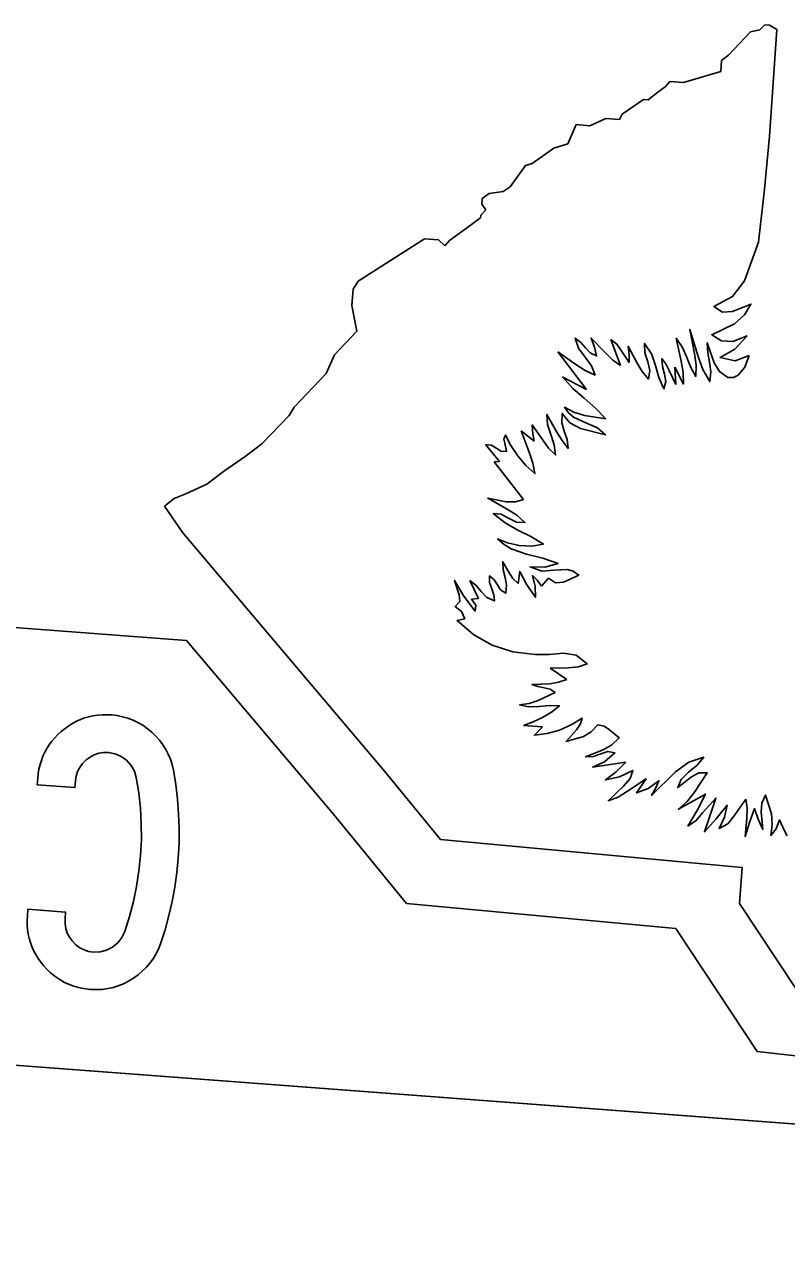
# Model space of a CAD drawing. Extents: x 2001876 to 2025694, y 804561 to 868938.
# Drawn here: x 2022996.78 to 2023010.31, y 808504.77 to 808526.75 of the extents above; entities that cross this region are included whole.
import ezdxf

# ---------------------------------------------------------------- set-up
doc = ezdxf.new("R2010")
doc.units = 0
doc.layers.add('TR SN EXTRUDED PANEL SIGNS- MOUNTED OVERHEAD', color=7, linetype='Continuous')

msp = doc.modelspace()

# ---------------------------------------------------------------- linework, layer by layer
at = {"layer": 'TR SN EXTRUDED PANEL SIGNS- MOUNTED OVERHEAD'}
for p, q in [((2023009.68, 808526.624), (2023009.287, 808526.211)), ((2023009.845, 808526.661), (2023009.68, 808526.624)), ((2023009.933, 808526.753), (2023009.845, 808526.661)), ((2023010.015, 808526.746), (2023009.933, 808526.753)), ((2023010.145, 808526.668), (2023010.015, 808526.746)), ((2023009.287, 808526.211), (2023009.162, 808526.115)), ((2023009.162, 808526.115), (2023009.148, 808525.923)), ((2023008.245, 808525.743), (2023008.162, 808525.652)), ((2023008.486, 808525.725), (2023008.245, 808525.743)), ((2023009.148, 808525.923), (2023008.486, 808525.725)), ((2023008.032, 808525.556), (2023007.857, 808525.421)), ((2023008.162, 808525.652), (2023008.032, 808525.556)), ((2023007.776, 808525.427), (2023007.399, 808525.162)), ((2023007.857, 808525.421), (2023007.776, 808525.427)), ((2023007.109, 808525.089), (2023006.82, 808524.96)), ((2023007.349, 808525.071), (2023007.109, 808525.089)), ((2023007.399, 808525.162), (2023007.349, 808525.071)), ((2023006.577, 808524.978), (2023006.429, 808524.638)), ((2023006.82, 808524.96), (2023006.577, 808524.978)), ((2023006.429, 808524.638), (2023006.183, 808524.558)), ((2023006.183, 808524.558), (2023005.799, 808524.289)), ((2023005.678, 808524.254), (2023005.406, 808523.875)), ((2023005.799, 808524.289), (2023005.678, 808524.254)), ((2023005.035, 808523.754), (2023004.908, 808523.669)), ((2023005.279, 808523.79), (2023005.035, 808523.754)), ((2023005.406, 808523.875), (2023005.279, 808523.79)), ((2023004.908, 808523.669), (2023004.9, 808523.566)), ((2023004.9, 808523.566), (2023004.975, 808523.462)), ((2023004.882, 808523.323), (2023004.628, 808523.142)), ((2023004.886, 808523.372), (2023004.882, 808523.323)), ((2023004.975, 808523.462), (2023004.886, 808523.372)), ((2023004.628, 808523.142), (2023004.327, 808522.918)), ((2023003.885, 808522.952), (2023002.706, 808522.196)), ((2023004.13, 808522.933), (2023003.885, 808522.952)), ((2023004.244, 808522.826), (2023004.13, 808522.933)), ((2023004.327, 808522.918), (2023004.244, 808522.826)), ((2023002.616, 808522.057), (2023002.594, 808521.763)), ((2023002.706, 808522.196), (2023002.616, 808522.057)), ((2023002.594, 808521.763), (2023002.679, 808521.309)), ((2023002.679, 808521.309), (2023002.285, 808520.892)), ((2023007.366, 808520.701), (2023007.194, 808521.16)), ((2023002.285, 808520.892), (2023002.139, 808520.559)), ((2023006.76, 808520.271), (2023006.256, 808520.945)), ((2023009.576, 808520.671), (2023009.655, 808520.88)), ((2023002.139, 808520.559), (2023001.57, 808519.959)), ((2023008.352, 808520.365), (2023008.335, 808520.668)), ((2023001.478, 808519.813), (2023000.995, 808519.308)), ((2023001.57, 808519.959), (2023001.478, 808519.813)), ((2023005.6, 808519.539), (2023005.832, 808519.353)), ((2023000.995, 808519.308), (2023000.697, 808519.081)), ((2023005.216, 808518.995), (2023004.969, 808519.299)), ((2023000.697, 808519.081), (2023000.314, 808518.815)), ((2023005.12, 808518.986), (2023005.216, 808518.995)), ((2023005.643, 808518.318), (2023005.12, 808518.986)), ((2023000.314, 808518.815), (2023000.017, 808518.59)), ((2023000.017, 808518.59), (2022999.641, 808518.421)), ((2022999.433, 808518.337), (2022999.261, 808518.2)), ((2022999.641, 808518.421), (2022999.433, 808518.337)), ((2022999.261, 808518.2), (2022999.589, 808517.728)), ((2022999.589, 808517.728), (2023003.172, 808513.496)), ((2023004.842, 808516.563), (2023004.691, 808516.878)), ((2023005.965, 808516.782), (2023006.087, 808516.923)), ((2023006.412, 808515.124), (2023006.117, 808515.322)), ((2023005.983, 808514.281), (2023005.642, 808514.307)), ((2023007.463, 808513.652), (2023006.867, 808513.562)), ((2023003.172, 808513.496), (2023004.17, 808512.281)), ((2023004.17, 808512.281), (2023009.529, 808511.78)), ((2023009.529, 808511.78), (2023009.481, 808511.14)), ((2023009.481, 808511.14), (2023010.48, 808509.63)), ((2022974.316, 808509.953), (2023042.996, 808504.774))]:
    msp.add_line(p, q, dxfattribs=at)
for points in [[(2023009.655, 808520.88), (2023009.402, 808520.784), (2023009.136, 808520.839), (2023009.398, 808520.988), (2023009.617, 808521.224), (2023009.364, 808521.124), (2023009.161, 808521.136), (2023008.99, 808521.247), (2023009.394, 808521.441), (2023009.569, 808521.599), (2023009.684, 808521.792), (2023009.358, 808521.659), (2023009.182, 808521.647), (2023009.028, 808521.746), (2023009.356, 808521.923), (2023009.572, 808522.204), (2023009.822, 808522.888), (2023009.927, 808523.832), (2023010.012, 808524.776), (2023010.145, 808526.668)], [(2023008.335, 808520.668), (2023008.488, 808520.371), (2023008.479, 808520.573), (2023008.443, 808520.776), (2023008.358, 808521.184), (2023008.468, 808521.02), (2023008.545, 808520.844), (2023008.615, 808520.667), (2023008.704, 808520.505), (2023008.711, 808520.703), (2023008.681, 808520.912), (2023008.6, 808521.34), (2023008.745, 808520.859), (2023008.832, 808520.629), (2023008.953, 808520.415), (2023008.971, 808520.588), (2023008.949, 808520.758), (2023008.917, 808520.927), (2023008.908, 808521.103), (2023009.029, 808520.749), (2023009.125, 808520.592), (2023009.276, 808520.486), (2023009.374, 808520.485), (2023009.458, 808520.528), (2023009.576, 808520.671)], [(2023006.256, 808520.945), (2023006.575, 808520.716), (2023006.738, 808520.609), (2023006.916, 808520.529), (2023006.851, 808520.691), (2023006.737, 808520.847), (2023006.622, 808521.008), (2023006.559, 808521.184), (2023006.66, 808521.107), (2023006.743, 808521.012), (2023006.83, 808520.926), (2023006.942, 808520.87), (2023006.903, 808521.024), (2023006.845, 808521.187), (2023007.105, 808520.918), (2023007.233, 808520.794), (2023007.366, 808520.701)], [(2023007.194, 808521.16), (2023007.299, 808521.078), (2023007.377, 808520.967), (2023007.521, 808520.753), (2023007.522, 808520.891), (2023007.503, 808521.042), (2023007.663, 808520.739), (2023007.755, 808520.596), (2023007.865, 808520.457), (2023007.891, 808520.612), (2023007.852, 808520.766), (2023007.802, 808520.926), (2023007.794, 808521.091), (2023007.917, 808520.907), (2023007.989, 808520.702), (2023008.049, 808520.489), (2023008.138, 808520.286), (2023008.173, 808520.413), (2023008.151, 808520.545), (2023008.114, 808520.681), (2023008.099, 808520.822), (2023008.173, 808520.732), (2023008.233, 808520.611), (2023008.352, 808520.365)], [(2023005.832, 808519.353), (2023005.809, 808519.483), (2023005.798, 808519.643), (2023005.99, 808519.368), (2023006.088, 808519.23), (2023006.212, 808519.11), (2023006.188, 808519.291), (2023006.127, 808519.474), (2023006.071, 808519.654), (2023006.059, 808519.83), (2023006.238, 808519.518), (2023006.33, 808519.366), (2023006.436, 808519.228), (2023006.417, 808519.387), (2023006.365, 808519.534), (2023006.322, 808519.684), (2023006.332, 808519.849), (2023006.465, 808519.683), (2023006.658, 808519.583), (2023007.098, 808519.466), (2023006.96, 808519.59), (2023006.751, 808519.681), (2023006.533, 808519.784), (2023006.442, 808519.86), (2023006.372, 808519.957), (2023006.538, 808519.868), (2023006.726, 808519.813), (2023007.104, 808519.751), (2023006.92, 808519.941), (2023006.719, 808520.117), (2023006.519, 808520.294), (2023006.34, 808520.493), (2023006.76, 808520.271)], [(2023004.969, 808519.299), (2023005.077, 808519.283), (2023005.17, 808519.225), (2023005.253, 808519.173), (2023005.342, 808519.176), (2023005.309, 808519.321), (2023005.295, 808519.392), (2023005.323, 808519.463), (2023005.42, 808519.278), (2023005.541, 808519.095), (2023005.684, 808518.926), (2023005.845, 808518.78), (2023005.809, 808518.967), (2023005.746, 808519.158), (2023005.6, 808519.539)], [(2023006.087, 808516.923), (2023006.209, 808516.838), (2023006.352, 808516.853), (2023006.625, 808516.978), (2023006.525, 808517.046), (2023006.419, 808517.073), (2023006.196, 808517.063), (2023005.971, 808517.045), (2023005.759, 808517.123), (2023006.021, 808517.119), (2023006.257, 808517.181), (2023005.984, 808517.277), (2023005.697, 808517.348), (2023005.422, 808517.445), (2023005.297, 808517.52), (2023005.184, 808517.62), (2023005.356, 808517.547), (2023005.567, 808517.501), (2023005.79, 808517.49), (2023005.998, 808517.527), (2023005.776, 808517.661), (2023005.545, 808517.776), (2023005.316, 808517.902), (2023005.107, 808518.071), (2023005.245, 808518.056), (2023005.378, 808517.985), (2023005.516, 808517.918), (2023005.668, 808517.909), (2023005.522, 808518.043), (2023005.355, 808518.149), (2023005.008, 808518.342), (2023005.336, 808518.276), (2023005.499, 808518.279), (2023005.643, 808518.318)], [(2023043.626, 808512.514), (2023043.626, 808512.514), (2023020.694, 808514.228), (2023020.743, 808513.999), (2023021.82, 808513.663), (2023022.044, 808513.057), (2023022.503, 808512.831), (2023023.037, 808512.311), (2023023.238, 808510.994), (2023021.257, 808508.898), (2023018.003, 808508), (2023017.648, 808507.63), (2023009.795, 808508.511), (2023008.35, 808510.697), (2023003.565, 808511.143), (2023002.259, 808512.736), (2022999.654, 808515.814), (2022974.945, 808517.678)], [(2023004.691, 808516.878), (2023004.798, 808516.795), (2023004.893, 808516.685), (2023004.994, 808516.58), (2023005.125, 808516.518), (2023005.119, 808516.628), (2023005.079, 808516.734), (2023005.041, 808516.845), (2023005.039, 808516.963), (2023005.124, 808516.893), (2023005.179, 808516.803), (2023005.236, 808516.714), (2023005.327, 808516.654), (2023005.342, 808516.797), (2023005.318, 808516.934), (2023005.284, 808517.071), (2023005.274, 808517.215), (2023005.386, 808517.014), (2023005.455, 808516.914), (2023005.547, 808516.829), (2023005.578, 808517.041), (2023005.704, 808516.806), (2023005.855, 808516.582), (2023005.85, 808516.771), (2023005.803, 808516.969), (2023005.887, 808516.886), (2023005.965, 808516.782)], [(2023006.117, 808515.322), (2023006.442, 808515.328), (2023006.618, 808515.348), (2023006.776, 808515.4), (2023006.581, 808515.557), (2023006.353, 808515.587), (2023006.104, 808515.565), (2023005.85, 808515.565), (2023005.452, 808515.614), (2023005.089, 808515.733), (2023004.76, 808515.918), (2023004.463, 808516.171), (2023004.6, 808516.2), (2023004.542, 808516.332), (2023004.426, 808516.42), (2023004.509, 808516.507), (2023004.499, 808516.624), (2023004.42, 808516.882), (2023004.581, 808516.602), (2023004.785, 808516.337), (2023004.795, 808516.44), (2023004.722, 808516.548), (2023004.842, 808516.563)], [(2023005.642, 808514.307), (2023005.813, 808514.367), (2023005.981, 808514.445), (2023006.138, 808514.541), (2023006.281, 808514.657), (2023006.104, 808514.661), (2023005.915, 808514.644), (2023005.732, 808514.637), (2023005.574, 808514.671), (2023005.743, 808514.696), (2023005.902, 808514.748), (2023006.204, 808514.893), (2023006.118, 808514.949), (2023006.009, 808514.976), (2023005.896, 808514.998), (2023005.794, 808515.035), (2023006.112, 808515.046), (2023006.267, 808515.073), (2023006.412, 808515.124)], [(2022997.003, 808513.251), (2022997.012, 808513.37), (2022997.019, 808513.452), (2022997.033, 808513.532), (2022997.052, 808513.61), (2022997.075, 808513.684), (2022997.103, 808513.758), (2022997.135, 808513.829), (2022997.172, 808513.896), (2022997.213, 808513.963), (2022997.261, 808514.026), (2022997.313, 808514.085), (2022997.368, 808514.145), (2022997.43, 808514.201), (2022997.496, 808514.253), (2022997.561, 808514.3), (2022997.629, 808514.343), (2022997.699, 808514.38), (2022997.77, 808514.412), (2022997.843, 808514.439), (2022997.918, 808514.461), (2022997.995, 808514.477), (2022998.074, 808514.489), (2022998.154, 808514.495), (2022998.235, 808514.497), (2022998.319, 808514.492), (2022998.42, 808514.482), (2022998.518, 808514.461), (2022998.613, 808514.435), (2022998.704, 808514.401), (2022998.791, 808514.358), (2022998.877, 808514.309), (2022998.958, 808514.252), (2022999.036, 808514.187), (2022999.11, 808514.115), (2022999.174, 808514.042), (2022999.233, 808513.963), (2022999.286, 808513.88), (2022999.33, 808513.794), (2022999.368, 808513.704), (2022999.397, 808513.609), (2022999.421, 808513.511), (2022999.464, 808513.255), (2022999.495, 808512.997), (2022999.515, 808512.736), (2022999.524, 808512.475), (2022999.522, 808512.214), (2022999.508, 808511.949), (2022999.483, 808511.691), (2022999.447, 808511.435), (2022999.4, 808511.181), (2022999.343, 808510.928), (2022999.273, 808510.676), (2022999.194, 808510.427), (2022999.155, 808510.334), (2022999.112, 808510.245), (2022999.061, 808510.16), (2022999.004, 808510.082), (2022998.94, 808510.008), (2022998.869, 808509.938), (2022998.795, 808509.874), (2022998.711, 808509.815), (2022998.624, 808509.761), (2022998.535, 808509.716), (2022998.443, 808509.68), (2022998.349, 808509.65), (2022998.254, 808509.631), (2022998.154, 808509.617), (2022998.054, 808509.614), (2022997.951, 808509.617), (2022997.868, 808509.626), (2022997.788, 808509.64), (2022997.71, 808509.657), (2022997.634, 808509.681), (2022997.559, 808509.708), (2022997.489, 808509.742), (2022997.42, 808509.779), (2022997.355, 808509.821), (2022997.292, 808509.868), (2022997.231, 808509.92), (2022997.173, 808509.977), (2022997.116, 808510.039), (2022997.064, 808510.103), (2022997.018, 808510.168), (2022996.975, 808510.237), (2022996.938, 808510.306), (2022996.906, 808510.377), (2022996.88, 808510.45), (2022996.859, 808510.525), (2022996.842, 808510.601), (2022996.831, 808510.679), (2022996.824, 808510.759), (2022996.822, 808510.84), (2022996.827, 808510.923), (2022996.836, 808511.041), (2022997.505, 808510.991), (2022997.496, 808510.872), (2022997.496, 808510.783), (2022997.509, 808510.698), (2022997.534, 808510.618), (2022997.575, 808510.542)], [(2023006.867, 808513.562), (2023007.084, 808513.657), (2023007.269, 808513.819), (2023007.144, 808513.841), (2023007.019, 808513.803), (2023006.887, 808513.754), (2023006.746, 808513.747), (2023007.061, 808513.871), (2023007.212, 808513.96), (2023007.345, 808514.083), (2023007.169, 808514.23), (2023007.076, 808514.291), (2023006.964, 808514.318), (2023006.847, 808514.195), (2023006.709, 808514.111), (2023006.402, 808514.019), (2023006.583, 808514.228), (2023006.659, 808514.332), (2023006.687, 808514.435), (2023006.492, 808514.314), (2023006.284, 808514.224), (2023006.066, 808514.162), (2023005.837, 808514.133), (2023005.983, 808514.281)], [(2022997.575, 808510.542), (2022997.627, 808510.472), (2022997.688, 808510.408), (2022997.758, 808510.357), (2022997.833, 808510.32), (2022997.915, 808510.293), (2022998.001, 808510.28), (2022998.12, 808510.284), (2022998.234, 808510.313), (2022998.34, 808510.369), (2022998.433, 808510.446), (2022998.505, 808510.537), (2022998.556, 808510.648), (2022998.641, 808510.91), (2022998.712, 808511.176), (2022998.767, 808511.446), (2022998.81, 808511.721), (2022998.839, 808511.998), (2022998.852, 808512.28), (2022998.851, 808512.558), (2022998.837, 808512.835), (2022998.807, 808513.109), (2022998.762, 808513.382), (2022998.728, 808513.495), (2022998.67, 808513.596), (2022998.59, 808513.686), (2022998.493, 808513.755), (2022998.386, 808513.801), (2022998.268, 808513.823), (2022998.181, 808513.823), (2022998.096, 808513.811), (2022998.016, 808513.785), (2022997.94, 808513.744), (2022997.869, 808513.693), (2022997.808, 808513.631), (2022997.756, 808513.561), (2022997.719, 808513.486), (2022997.694, 808513.406), (2022997.681, 808513.319), (2022997.672, 808513.201), (2022997.003, 808513.251), (2022997.003, 808513.251)], [(2023009.594, 808512.999), (2023009.389, 808512.7), (2023009.277, 808512.559), (2023009.118, 808512.478), (2023009.216, 808512.678), (2023009.26, 808512.889), (2023009.07, 808512.646), (2023008.858, 808512.418), (2023008.959, 808512.71), (2023009.062, 808513.015), (2023008.825, 808512.754), (2023008.711, 808512.618), (2023008.564, 808512.519), (2023008.735, 808512.807), (2023008.877, 808513.085), (2023008.396, 808512.818), (2023008.552, 808512.957), (2023008.682, 808513.119), (2023008.905, 808513.464), (2023008.762, 808513.463), (2023008.631, 808513.394), (2023008.384, 808513.201), (2023008.444, 808513.348), (2023008.577, 808513.476), (2023008.728, 808513.601), (2023008.846, 808513.74), (2023008.584, 808513.653), (2023008.344, 808513.481), (2023007.92, 808513.062), (2023007.997, 808513.197), (2023008.051, 808513.322), (2023007.861, 808513.184), (2023007.652, 808513.106), (2023007.823, 808513.355), (2023007.493, 808513.137), (2023007.328, 808513.032), (2023007.15, 808512.967), (2023007.422, 808513.228), (2023007.537, 808513.362), (2023007.587, 808513.508), (2023007.352, 808513.392), (2023007.098, 808513.338), (2023007.288, 808513.479), (2023007.463, 808513.652)], [(2023010.33, 808512.342), (2023010.284, 808512.436), (2023010.195, 808512.627), (2023010.134, 808512.468), (2023010.039, 808512.353), (2023010.062, 808512.548), (2023010.049, 808512.733), (2023009.942, 808513.068), (2023009.879, 808512.927), (2023009.866, 808512.771), (2023009.896, 808512.459), (2023009.816, 808512.641), (2023009.748, 808512.829), (2023009.658, 808512.583), (2023009.583, 808512.331), (2023009.61, 808512.66), (2023009.617, 808512.834), (2023009.594, 808512.999)], [(2022974.362, 808509.949), (2022974.362, 808509.949), (2023043.042, 808504.77)]]:
    msp.add_lwpolyline(points, dxfattribs=at)

doc.saveas('drawing.dxf')
